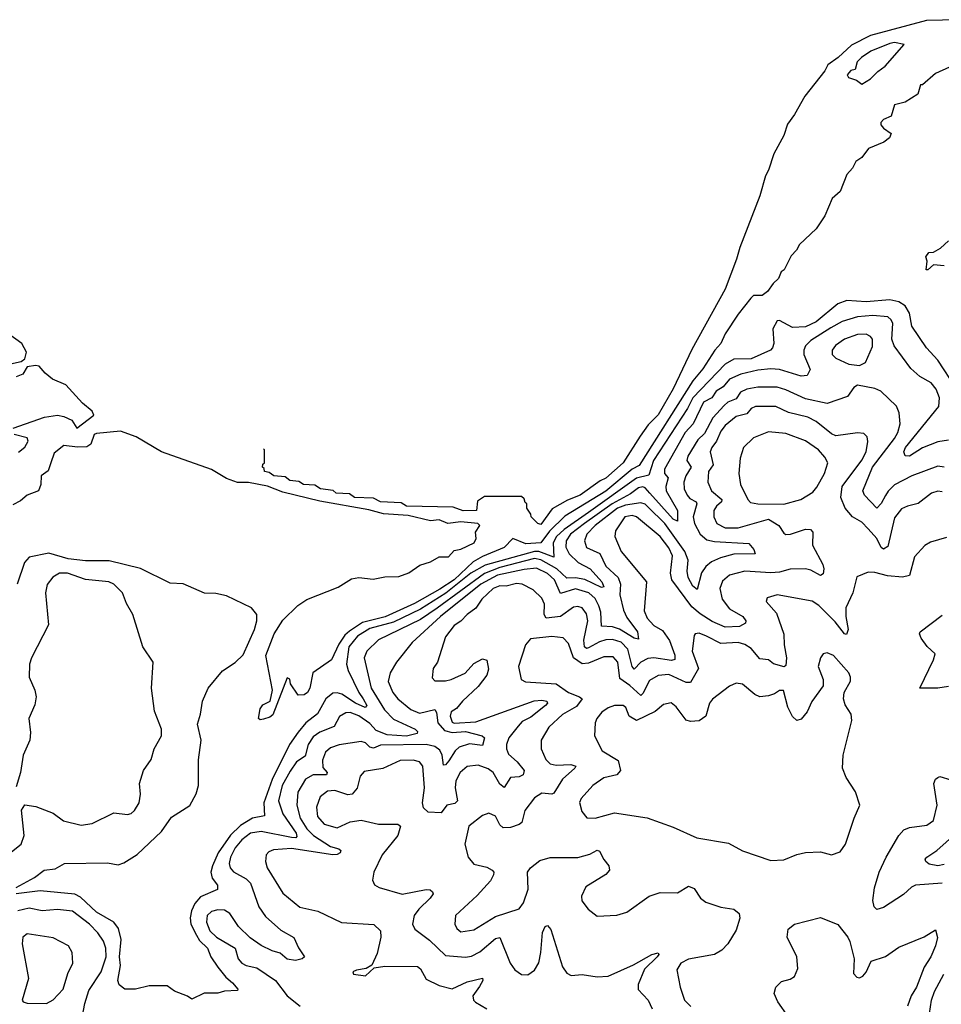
# Model space of a CAD drawing. Extents: x 1603745 to 1745082, y 385868 to 533966.
# Tile 630 of 646: x 1658031 to 1662282, y 515426 to 519970. Entities that reach past the tile are written whole.
import ezdxf

# ---------------------------------------------------------------- set-up
doc = ezdxf.new("R2010")
doc.units = 0

msp = doc.modelspace()

# ---------------------------------------------------------------- linework, layer by layer
at = {"layer": '0CON20XD'}
for points in [[(1662360.2, 519970.2), (1662213.7, 519966.3), (1661955, 519896.9), (1661867.4, 519852.6), (1661805.3, 519795), (1661757.7, 519762.3), (1661745, 519734), (1661652.2, 519617.8), (1661605, 519531.9), (1661571.6, 519488.4), (1661555, 519436), (1661508.8, 519351.2), (1661484.4, 519275), (1661470.5, 519249.5), (1661445, 519156.7), (1661351.7, 518918.3), (1661337.5, 518865), (1661285, 518726.2), (1661131.2, 518448.8), (1661045, 518266.2), (1660975, 518146), (1660930.2, 518099.8), (1660892.2, 518047.8), (1660815, 517924.4), (1660735, 517853.5), (1660708.8, 517841.2), (1660615.8, 517775), (1660558, 517752), (1660487.3, 517712.7), (1660435, 517640), (1660420, 517645), (1660390, 517675), (1660388.3, 517688.3), (1660370, 517715), (1660370, 517735), (1660361.7, 517741.7), (1660358.3, 517758.3), (1660345, 517770), (1660175, 517770), (1660141.7, 517748.3), (1660137.5, 517705), (1660076.4, 517703.6), (1660030.7, 517720.7), (1659815.3, 517724.7), (1659790.7, 517740.7), (1659695, 517744.5), (1659662, 517762), (1659575, 517764.7), (1659551.2, 517781.2), (1659490, 517785), (1659477, 517797), (1659417.5, 517805), (1659392, 517822), (1659340, 517825), (1659318.8, 517838.8), (1659276.1, 517843.9), (1659255, 517860), (1659202.5, 517865), (1659180.7, 517880.7), (1659160, 517885), (1659158.3, 517898.3), (1659150, 517905), (1659151.7, 517918.3), (1659160, 517925), (1659160, 517985), (1659155.5, 517988.6)], [(1661915, 519672.5), (1661955, 519696.7), (1661988.3, 519731.7), (1662022.5, 519755), (1662110, 519855), (1662065, 519864.3), (1662045, 519860.4), (1661956.7, 519825), (1661914, 519795), (1661894.2, 519775), (1661885, 519740), (1661864, 519736), (1661847.5, 519715), (1661853, 519703), (1661890.7, 519690.7), (1661915, 519672.5)], [(1662319.3, 519750.7), (1662255, 519722.5), (1662195, 519670), (1662185, 519670), (1662173, 519627), (1662115, 519590), (1662065, 519577.5), (1662050, 519525), (1662015, 519510), (1662003.3, 519495), (1662003.3, 519485), (1662015, 519470), (1662050, 519445), (1662043.3, 519425), (1662016.7, 519405), (1661946.2, 519375), (1661915, 519333.8), (1661886.7, 519315), (1661872.5, 519285), (1661845.8, 519255), (1661815, 519176.7), (1661778.8, 519145), (1661743.8, 519065), (1661703.8, 519005), (1661627.7, 518932.3), (1661613.6, 518906.4), (1661589.3, 518880.7), (1661557.5, 518815), (1661543.6, 518806.4), (1661530, 518775), (1661506.7, 518753.3), (1661480, 518715), (1661455, 518697.5), (1661415, 518697.5), (1661402.5, 518685), (1661345, 518611.2), (1661285, 518520), (1661265.4, 518475), (1661237.3, 518445), (1661181.2, 518358.8), (1661135, 518304.1), (1660888, 517912), (1660855, 517895.7), (1660735, 517793.7), (1660545, 517679.2), (1660475, 517608.8), (1660434.2, 517555.8), (1660365, 517550.9), (1660305, 517575.8), (1660265, 517534.5), (1660165, 517493.1), (1660122.6, 517467.4), (1660035, 517384.4), (1659967.9, 517342.1), (1659851.9, 517275), (1659715.9, 517214.1), (1659612, 517188), (1659551.4, 517148.6), (1659530.4, 517129.6), (1659502.6, 517087.4), (1659468.2, 517015), (1659382.5, 516955), (1659369.2, 516885), (1659358, 516865), (1659343.6, 516853.6), (1659315, 516853.3), (1659280, 516905), (1659277, 516927), (1659265, 516932.5), (1659197.8, 516762.2), (1659185, 516750.6), (1659155, 516741.4), (1659139.3, 516739.3), (1659132, 516745), (1659140.2, 516789.8), (1659152.7, 516807.3), (1659185.5, 516824.5), (1659196.7, 516875), (1659165.6, 517035), (1659204.5, 517135), (1659245, 517198.8), (1659314.2, 517265.8), (1659355, 517293.8), (1659499.3, 517350.7), (1659560.9, 517389.1), (1659595, 517395.6), (1659661.7, 517388.3), (1659715, 517398.1), (1659779.7, 517400.3), (1659825, 517417.5), (1659876.6, 517453.4), (1659925, 517468.2), (1659965, 517490.8), (1660008.9, 517491.1), (1660035, 517521.1), (1660065, 517526.2), (1660127.7, 517555), (1660136.8, 517575), (1660133.3, 517605), (1660152.5, 517635), (1660143.3, 517645), (1660065, 517652.9), (1660005, 517645.7), (1659965, 517662.6), (1659925, 517657.9), (1659822.6, 517682.6), (1659709.2, 517689.2), (1659641.5, 517708.5), (1659415, 517747.9), (1659245, 517789.8), (1659173.2, 517816.8), (1659086.5, 517833.5), (1659035, 517833.5), (1658985, 517853.2), (1658915, 517894.2), (1658685, 517976.1), (1658567.8, 518045), (1658495, 518071), (1658385, 518060.8), (1658374.4, 518055), (1658358.8, 518011.2), (1658341, 517999), (1658297.3, 517997.3), (1658234.4, 518005.6), (1658189.7, 517970.3), (1658174.3, 517924.3), (1658161.4, 517888.6), (1658130, 517865), (1658128.8, 517825), (1658116.7, 517795), (1658065, 517775.8), (1658035, 517748.8), (1657999.3, 517730.7)], [(1662294.6, 518834.6), (1662245, 518838.8), (1662220, 518815), (1662212.5, 518815), (1662216.7, 518855), (1662210, 518875), (1662224.4, 518895.6), (1662245, 518898), (1662277.5, 518915), (1662315, 518950)], [(1662349.5, 518269.5), (1662265, 518399.1), (1662213.1, 518455), (1662145.3, 518555), (1662134.8, 518615), (1662115, 518649), (1662085, 518667.9), (1662045, 518677.8), (1661935, 518668.5), (1661846.4, 518673.6), (1661805, 518659.1), (1661705, 518575.9), (1661655, 518552.5), (1661595, 518549.7), (1661535, 518582.2), (1661525, 518580.6), (1661505, 518543.3), (1661508.5, 518475), (1661503.6, 518455), (1661494.5, 518445), (1661405, 518404.6), (1661325, 518402.8), (1661285, 518380.6), (1661135.1, 518225), (1661110.3, 518175), (1660954.6, 517935), (1660932.4, 517867.6), (1660875, 517854.2), (1660655, 517695.9), (1660542.2, 517617.8), (1660507.3, 517585), (1660491.2, 517555), (1660495, 517489.1), (1660425, 517516.2), (1660405, 517516.3), (1660178, 517452), (1660111.1, 517415), (1659996.7, 517323.3), (1659879.9, 517250.1), (1659755, 517189), (1659645, 517160.3), (1659589.4, 517125), (1659548.2, 517075), (1659538.8, 516995), (1659546.5, 516966.5), (1659594.6, 516864.6), (1659615, 516835.7), (1659632, 516805), (1659623.6, 516796.4), (1659580, 516815), (1659516.7, 516856.7), (1659495, 516863.8), (1659475, 516862.6), (1659443.5, 516835), (1659403.6, 516766.4), (1659351.3, 516725), (1659315, 516682.5), (1659275.7, 516625), (1659195, 516464), (1659156.5, 516355), (1659159.2, 516295), (1659105, 516285.2), (1659048.8, 516251.2), (1659003.2, 516206.8), (1658946.9, 516125), (1658919.5, 516065), (1658912.9, 516035), (1658918.5, 516008.5), (1658942.9, 515975), (1658942.9, 515955), (1658865, 515921.7), (1658838.4, 515891.6), (1658823.5, 515856.5), (1658817.4, 515825), (1658819.6, 515795), (1658845.9, 515745), (1658860.6, 515720.6), (1658896.6, 515685), (1658912, 515645), (1658945, 515597.5), (1658981.3, 515551.3), (1659012.5, 515525), (1659036.7, 515495), (1659035, 515490), (1658975, 515486.7), (1658945, 515477.5), (1658882.3, 515477.7), (1658825, 515448.8), (1658805, 515463.3), (1658745, 515486.2), (1658710.8, 515510.8), (1658628.2, 515511.8), (1658565, 515496.3), (1658515, 515496.4), (1658490, 515515), (1658483.4, 515535), (1658495.6, 515605), (1658491.8, 515645), (1658498.7, 515725), (1658486.7, 515775), (1658465, 515804.7), (1658385, 515851.1), (1658310.5, 515920.5), (1658285, 515933.6), (1658125, 515949.1), (1658015, 515935.6)], [(1662315, 518029.7), (1662265, 518021.4), (1662195, 517993.8), (1662135, 517956.4), (1662115, 517957.5), (1662109.5, 517975), (1662116.2, 517995), (1662270.6, 518185), (1662273.4, 518225), (1662257.7, 518265), (1662235, 518293.5), (1662183.1, 518323.1), (1662140.6, 518360.6), (1662064.8, 518464.8), (1662053.6, 518495), (1662057.9, 518567.9), (1662051.1, 518585), (1662035, 518599.4), (1661965.2, 518605.2), (1661895, 518598.1), (1661825, 518577.6), (1661771.8, 518548.2)], [(1657960, 518375), (1658037.9, 518392.1), (1658054.2, 518405), (1658062.5, 518435), (1658041.2, 518475), (1657975, 518523.3)], [(1661771.8, 518548.2), (1661679.8, 518490.2), (1661655, 518464.5), (1661647.1, 518445), (1661647.4, 518425), (1661676.1, 518355), (1661662.6, 518327.4), (1661635, 518324.2), (1661535, 518356.2), (1661495, 518359.4), (1661435, 518352.4), (1661356.3, 518333.7), (1661305, 518310.4), (1661275.9, 518275), (1661243.8, 518255), (1661223.6, 518225), (1661185, 518204.7), (1661137.4, 518105), (1661100, 518065), (1661004.8, 517895), (1661005.3, 517875), (1661021.1, 517855), (1661011, 517815), (1661013.2, 517795), (1661065.2, 517705), (1661064.4, 517655.6), (1661045, 517664.8), (1660937.6, 517785), (1660915, 517809.5), (1660905, 517813.9), (1660885, 517809.7), (1660848.5, 517781.5), (1660764, 517736), (1660635.4, 517645), (1660572, 517595), (1660550.8, 517565), (1660549.3, 517535), (1660564.8, 517505), (1660606.7, 517465), (1660661.9, 517435), (1660716.6, 517375), (1660725, 517351.9), (1660715, 517349.1), (1660637.2, 517387.2), (1660595, 517394.2), (1660555, 517392.6), (1660509, 517435), (1660435, 517477.1), (1660405, 517483.1), (1660245, 517441.8), (1660175.3, 517414.7), (1659955.8, 517254.2), (1659878.7, 517201.3), (1659685, 517107.7), (1659631.2, 517055), (1659619.6, 517025), (1659652.6, 516885), (1659714, 516785), (1659755, 516741.4), (1659855.4, 516695), (1659866, 516685), (1659863.8, 516675), (1659815, 516663.5), (1659725, 516669.1), (1659675, 516689.7), (1659645, 516722.4), (1659595, 516757), (1659555, 516772.1), (1659535, 516771.1), (1659506.1, 516753.9), (1659481.4, 516708.6), (1659415, 516682.3), (1659385, 516660.3), (1659361.3, 516625), (1659348.2, 516571.8), (1659307.9, 516545), (1659277.8, 516502.2), (1659241.6, 516435), (1659224.5, 516364.5), (1659244.1, 516305), (1659306.7, 516215), (1659309.5, 516200.5), (1659305.1, 516194.9), (1659284.5, 516195.5), (1659145, 516223.8), (1659095, 516215.5), (1659055.2, 516185), (1659025, 516147.5), (1659003.3, 516105), (1658997.5, 516075), (1659001.9, 516055), (1659016.7, 516036.7), (1659075.2, 516005.2), (1659094.7, 515985), (1659134.1, 515875), (1659165, 515831.1), (1659235, 515767.9), (1659294.5, 515734.5), (1659316, 515686), (1659344, 515645), (1659333.8, 515635), (1659302.6, 515627.4), (1659265, 515634.7), (1659232.4, 515662.4), (1659195, 515671.9), (1659145, 515696.8), (1659093.2, 515733.2), (1659040.5, 515785), (1658999.6, 515845), (1658975, 515860.3), (1658945, 515862.6), (1658915, 515854), (1658894.7, 515835), (1658891.6, 515805), (1658907.2, 515765), (1658938.5, 515735), (1659024.5, 515685), (1659038.8, 515635), (1659054.7, 515615), (1659075, 515604.4), (1659123.8, 515593.8), (1659211.1, 515535), (1659264.6, 515465), (1659325, 515416.5)], [(1661905, 518374.4), (1661931.4, 518388.6), (1661965, 518461.2), (1661964.6, 518495), (1661955, 518508.8), (1661935, 518518.2), (1661895, 518517.2), (1661835, 518495.3), (1661793.4, 518466.6), (1661778.2, 518445), (1661778.5, 518425), (1661795, 518408.5), (1661855, 518380.8), (1661905, 518374.4)], [(1658001.2, 518085), (1658145, 518136.2), (1658205, 518145.4), (1658235, 518139.2), (1658271.8, 518121.8), (1658295, 518084.7), (1658372.8, 518145), (1658365, 518163.8), (1658320.9, 518200.9), (1658243.3, 518285), (1658181.7, 518311.8), (1658148.2, 518338.2), (1658120.5, 518370.5), (1658103.9, 518373.9), (1658065, 518367.8), (1658045, 518334.4), (1658015, 518321.9)], [(1662025, 517773.6), (1662005, 517736.9), (1661985, 517715.6), (1661927.5, 517775), (1661919.2, 517795), (1661963.9, 517905), (1662065, 518037.5), (1662080.8, 518065), (1662092.2, 518105), (1662087.7, 518155), (1662075, 518187.1), (1662002, 518255), (1661975, 518268.6), (1661895, 518282.9), (1661877.9, 518272.1), (1661849.2, 518230.8), (1661755, 518199.3), (1661655, 518220.6), (1661565, 518262.4), (1661525, 518274.3), (1661435, 518274.3), (1661385, 518264.3), (1661355, 518250.7), (1661335, 518220.5), (1661297.7, 518205), (1661279.9, 518190.1), (1661227.4, 518132.6), (1661189.2, 518060.8), (1661159.1, 518030.9), (1661113.2, 517955), (1661108.6, 517935), (1661127.6, 517905), (1661103.5, 517865), (1661094.8, 517835), (1661095.3, 517805), (1661108.8, 517775), (1661121.1, 517761.1), (1661150.4, 517745), (1661154.2, 517735), (1661137.5, 517675), (1661143.2, 517645), (1661170, 517595), (1661200.2, 517570.2), (1661235, 517561.7), (1661393.3, 517553.3), (1661417.3, 517525), (1661423.3, 517505), (1661325, 517503.4), (1661262.8, 517487.2), (1661221.6, 517468.4), (1661195, 517446.5), (1661175, 517417.1), (1661155, 517340), (1661135, 517356.1), (1661114.5, 517395), (1661109.5, 517425), (1661114, 517475), (1661098.5, 517515), (1661006.2, 517645), (1660930.2, 517720.2), (1660915, 517733.9), (1660895, 517740.9), (1660825, 517730.2), (1660788.3, 517715), (1660685.2, 517635), (1660646.9, 517595), (1660635.9, 517565), (1660645, 517533.8), (1660706.6, 517506.6), (1660735, 517448), (1660791.3, 517395), (1660801.2, 517365), (1660798.9, 517315), (1660815.6, 517245), (1660831.2, 517211.2), (1660880.2, 517145), (1660885, 517111.1), (1660865, 517116.4), (1660797.4, 517157.4), (1660765, 517167.9), (1660715, 517171.5), (1660710.9, 517235), (1660701.9, 517265), (1660685, 517298.7), (1660655.6, 517325.6), (1660595, 517343), (1660525, 517321.8), (1660497.6, 517385), (1660465, 517414.2), (1660415, 517438.9), (1660357.9, 517432.1), (1660235, 517406.1), (1660157.4, 517365), (1659971.9, 517215), (1659841.5, 517095), (1659768.2, 517005), (1659739.4, 516955), (1659730.2, 516915), (1659751.7, 516865), (1659775, 516835.3), (1659835, 516786.9), (1659875, 516768.9), (1659945, 516786.9), (1659953.3, 516773.3), (1659958.9, 516725), (1659989.7, 516689.7), (1660025, 516679.6), (1660087.1, 516685), (1660163.3, 516665), (1660175, 516656.2), (1660165, 516620.8), (1660105, 516627.3), (1660057.7, 516612.3), (1660039.1, 516595), (1660009.8, 516550.2), (1659995, 516530.9), (1659985, 516528.8), (1659978.8, 516575), (1659968.3, 516598.3), (1659945.1, 516615.1), (1659905, 516624.3), (1659695, 516622.2), (1659662.1, 516607.9), (1659645, 516612.9), (1659625, 516632.5), (1659605, 516638.1), (1659505, 516623.2), (1659465, 516609.1), (1659441, 516589), (1659427.2, 516552.8), (1659429.2, 516519.2), (1659449.5, 516495), (1659445.7, 516485), (1659385, 516484.7), (1659348.5, 516465), (1659314.3, 516405), (1659308.8, 516345), (1659323.8, 516285), (1659354.5, 516235), (1659385.7, 516205.7), (1659465, 516153.9), (1659503.2, 516143.2), (1659511.9, 516135), (1659509.4, 516125), (1659495, 516116.9), (1659475, 516116.2), (1659285, 516144.4), (1659200.9, 516139.1), (1659180, 516130), (1659167.8, 516115), (1659163.8, 516085), (1659172.3, 516055), (1659245, 515938.1), (1659323.6, 515873.6), (1659405.4, 515855.4), (1659515, 515803.5), (1659663.9, 515793.9), (1659695.4, 515765.4), (1659696.9, 515735), (1659679.1, 515660.9), (1659654.2, 515605.8), (1659629.2, 515590.8), (1659585, 515583.8), (1659567.5, 515575), (1659570, 515565), (1659625, 515556.7), (1659666, 515594), (1659715, 515601.9), (1659865, 515600), (1659879.7, 515589.7), (1659905, 515542.2), (1659965, 515512.3), (1660025, 515497.7), (1660095, 515529.7), (1660165, 515547.1), (1660166.7, 515535), (1660151.5, 515508.5), (1660120.9, 515465), (1660124.6, 515445), (1660133.6, 515435), (1660185.5, 515405)], [(1662285, 517790.8), (1662265, 517794.6), (1662235.8, 517784.2), (1662175, 517737.1), (1662125, 517724.7), (1662097.6, 517712.4), (1662065, 517670.6), (1662035, 517538.1), (1662015, 517527.1), (1662004.1, 517534.1), (1661984.2, 517575), (1661945, 517620.7), (1661915, 517650.4), (1661872.5, 517675), (1661837.5, 517715), (1661818, 517765), (1661824.7, 517815), (1661915, 517937.8), (1661935.7, 517975), (1661943, 518023), (1661939.4, 518045), (1661925, 518060.6), (1661895, 518063.5), (1661795, 518050), (1661775, 518058.7), (1661705, 518115.7), (1661666.2, 518136.2), (1661577.6, 518157.6), (1661518.8, 518185), (1661425, 518184.3), (1661405, 518175.9), (1661385, 518150.6), (1661335, 518138.1), (1661285, 518096.9), (1661265, 518071.5), (1661245.5, 518025.5)], [(1661555, 517734.2), (1661634.4, 517755.6), (1661689.7, 517790.3), (1661708.1, 517811.9), (1661742.2, 517875), (1661758.7, 517925), (1661745, 517951.5), (1661715, 517985.4), (1661655, 518026.1), (1661565, 518059.6), (1661485, 518068), (1661415, 518040.9), (1661370, 517995), (1661353.8, 517946.2), (1661347.8, 517875), (1661355.8, 517824.2), (1661388.9, 517755), (1661401.5, 517741.5), (1661435, 517735.4), (1661555, 517734.2)], [(1658025.9, 517974.1), (1658055, 517997.5), (1658070, 518025), (1658065, 518040), (1658005, 518056)], [(1661245.5, 518025.5), (1661222.5, 517995), (1661215.3, 517975), (1661229.7, 517915), (1661207.6, 517885), (1661204.1, 517835), (1661222.1, 517795), (1661268.6, 517755), (1661267.4, 517745), (1661244.1, 517725), (1661232.5, 517705), (1661232.4, 517675), (1661245.7, 517645.7), (1661285, 517625.7), (1661345, 517624.2), (1661485, 517665.2), (1661532.1, 517635), (1661555, 517600), (1661564.5, 517594.5), (1661586.7, 517595), (1661655, 517618.5), (1661677.8, 517617.8), (1661688.9, 517605), (1661687.3, 517545), (1661735, 517455.7), (1661739.4, 517435), (1661736.8, 517413.2), (1661725, 517405.6), (1661679.5, 517429.5), (1661655, 517435.8), (1661585, 517433.5), (1661535, 517419.8), (1661495, 517417), (1661374.8, 517425.2), (1661305, 517406), (1661271.9, 517378.1), (1661260, 517345), (1661270.8, 517295), (1661305, 517251.2), (1661366.9, 517215), (1661380, 517195), (1661377.8, 517185), (1661351.2, 517168.8), (1661285, 517165.9), (1661225, 517193.3), (1661168.7, 517228.7), (1661130.5, 517260.5), (1661038.8, 517385), (1661032.9, 517415), (1661042.3, 517495), (1661025, 517532), (1660985.2, 517585), (1660875, 517675.6), (1660855, 517682.4), (1660822, 517675), (1660778.2, 517611.8), (1660775.4, 517585), (1660805.5, 517515), (1660922.2, 517375), (1660911.2, 517241.2), (1660925, 517207.5), (1660955.6, 517174.4), (1660995, 517151.2), (1661027.6, 517105), (1661053.1, 517036.9), (1661053, 517017), (1661036.6, 517013.4), (1660955, 517024.5), (1660928.1, 517021.9), (1660895.2, 517005), (1660865, 516972.1), (1660855, 516984.4), (1660836.1, 517065), (1660805, 517096.5), (1660765, 517108.9), (1660735, 517108.4), (1660705, 517099.4), (1660655, 517070.4), (1660645, 517068.2), (1660636.6, 517075), (1660633.4, 517106.6), (1660651.7, 517195), (1660645, 517227.8), (1660625, 517255.9), (1660605, 517262.5), (1660585, 517259.4), (1660525, 517215.2), (1660458.6, 517208.6), (1660450.2, 517225), (1660452, 517272), (1660439.6, 517299.6), (1660399.5, 517339.5), (1660348.6, 517365), (1660322.5, 517367.5), (1660275, 517356.4), (1660245, 517356.5), (1660214.6, 517345), (1660161.8, 517295), (1660135, 517253.6), (1660094.5, 517225), (1660065.3, 517194.7), (1660035, 517174.4), (1659995, 517121.4), (1659957.5, 517005), (1659937.8, 516975), (1659932.7, 516932.7), (1659945, 516919.2), (1659995, 516919), (1660021.1, 516925), (1660085, 516954.1), (1660125, 516998.8), (1660165, 517019.6), (1660185, 517014.2), (1660193.3, 516973.3), (1660184.8, 516945), (1660145, 516891.9), (1660072.4, 516825), (1660045, 516790.7), (1660021.4, 516775), (1660016.7, 516755), (1660025, 516728.5), (1660035, 516722.7), (1660135, 516729.3), (1660403.5, 516826.5), (1660439.2, 516829.2), (1660461.4, 516825), (1660464.5, 516815), (1660456.7, 516805), (1660388.3, 516751.7), (1660349.1, 516730.9), (1660330.4, 516709.6), (1660286.7, 516655), (1660275.9, 516625), (1660276, 516605), (1660285, 516580.9), (1660324.7, 516545), (1660356.9, 516505), (1660352.7, 516485), (1660335, 516475.3), (1660295, 516472), (1660265, 516425.8), (1660245, 516442.5), (1660214, 516495), (1660191.9, 516511.9), (1660145, 516529.7), (1660095, 516523.4), (1660062.2, 516495), (1660042.5, 516457.5), (1660038.7, 516425), (1660050.7, 516365), (1660037.2, 516352.8), (1660001.1, 516345), (1659975, 516310), (1659915, 516313.3), (1659892.9, 516332.9), (1659889.2, 516355), (1659897.9, 516425), (1659889.6, 516525), (1659875, 516544.5), (1659845, 516553.3), (1659785, 516551.8), (1659706, 516514), (1659620.2, 516499.8), (1659600.7, 516479.3), (1659586.8, 516423.2), (1659564.5, 516395.5), (1659545, 516392.6), (1659485, 516413), (1659451.2, 516408.8), (1659416.7, 516383.3), (1659399.8, 516335), (1659405, 516291.9), (1659435, 516257.8), (1659495, 516240.8), (1659555, 516267.9), (1659605.9, 516275.9), (1659685, 516256.5), (1659775, 516257.5), (1659787.6, 516247.6), (1659775.4, 516205), (1659701.9, 516115), (1659664, 516035), (1659658.6, 515998.6), (1659667.9, 515977.9), (1659688.8, 515965), (1659795, 515934.7), (1659905.3, 515955.3), (1659924.5, 515954.5), (1659935.5, 515945.5), (1659937.1, 515935), (1659924.4, 515915), (1659871.2, 515865), (1659850, 515835), (1659842.8, 515795), (1659853.3, 515773.3), (1659921.5, 515721.5), (1659995, 515650.5), (1660086.4, 515643.6), (1660115, 515648.7), (1660152.7, 515667.3), (1660225, 515730.3), (1660245, 515733.5), (1660293.6, 515615), (1660315, 515584.2), (1660345, 515562.9), (1660375, 515561.4), (1660405, 515582.9), (1660425, 515618), (1660435.2, 515664.8), (1660442.8, 515757.2), (1660455, 515784.2), (1660465, 515790), (1660480.5, 515770.5), (1660535, 515598.8), (1660555, 515569.2), (1660575, 515559.4), (1660625, 515563.1), (1660695, 515552.3), (1660745, 515556.2), (1660862.4, 515607.6), (1660946.2, 515655), (1660975, 515663.3), (1660979.2, 515655), (1660971.4, 515645), (1660912.2, 515587.8), (1660882.7, 515517.3), (1660883.8, 515493.8), (1660929.6, 515445), (1660948.1, 515405)], [(1662294.4, 517905), (1662265, 517909.5), (1662145, 517864.7), (1662065, 517823.4), (1662036.1, 517793.9), (1662025, 517773.6)], [(1662305, 517580.6), (1662231.3, 517558.7), (1662206.1, 517543.9), (1662158.3, 517491.7), (1662135.6, 517405), (1662102, 517398), (1662033.2, 517403.2), (1661975, 517419.4), (1661945, 517420), (1661891.4, 517398.6), (1661873.2, 517325), (1661841.7, 517255), (1661840.9, 517215), (1661851.9, 517155), (1661845, 517132.2), (1661835, 517135.4), (1661791.6, 517191.6), (1661716.6, 517266.6), (1661686.1, 517286.1), (1661525, 517316.4), (1661478.3, 517301.7), (1661474.4, 517285), (1661520.9, 517230.9), (1661554.8, 517134.8), (1661556.4, 517085), (1661567.7, 517025), (1661565, 516988.8), (1661556.5, 516983.5), (1661507.1, 516997.1), (1661485, 517016.4), (1661445, 517019.6), (1661405, 517068.7), (1661375, 517086.6), (1661345, 517095.7), (1661265, 517091.8), (1661198.9, 517125), (1661165, 517138.5), (1661146.7, 517135), (1661142, 517128), (1661132, 517055), (1661161.4, 516975), (1661125, 516911.5), (1661105, 516911.6), (1661025, 516947.9), (1660975, 516943.7), (1660935, 516920.7), (1660905, 516860), (1660895, 516851.8), (1660845, 516897.6), (1660799.1, 516929.1), (1660788.9, 517005), (1660768.8, 517028.8), (1660725, 517030), (1660655, 517000.4), (1660625, 516998), (1660584.6, 517024.6), (1660561.5, 517091.5), (1660537, 517117), (1660485, 517123.6), (1660386.7, 517113.3), (1660364.5, 517085.5), (1660331.5, 516985), (1660344.3, 516924.3), (1660363.8, 516913.8), (1660504.8, 516904.8), (1660561.8, 516865), (1660613.1, 516845), (1660624.4, 516835), (1660598.9, 516801.1), (1660535, 516763.3), (1660471.5, 516705), (1660435.6, 516645), (1660435.6, 516605), (1660458.2, 516555), (1660477.8, 516535), (1660505, 516529.5), (1660573.1, 516533.1), (1660595.6, 516525), (1660591.8, 516515), (1660535, 516464.7), (1660495, 516400.8), (1660485, 516396.2), (1660439.1, 516400.9), (1660405, 516378.5), (1660360.1, 516319.9), (1660346.6, 516265), (1660334.8, 516255.2), (1660295, 516241.6), (1660260.6, 516240.6), (1660245, 516254.3), (1660225, 516294.2), (1660195, 516307.5), (1660165, 516298), (1660102.7, 516247.3), (1660084, 516165), (1660098.8, 516105), (1660125, 516073.1), (1660185, 516058.6), (1660210, 516045), (1660218, 516035), (1660216.7, 516023.3), (1660202.9, 515995), (1660141.4, 515928.6), (1660040.9, 515835), (1660037.1, 515795), (1660046.4, 515775), (1660065, 515760.8), (1660125, 515770), (1660225, 515830.6), (1660335, 515866.7), (1660355, 515894), (1660376.8, 515956.8), (1660372.9, 516035), (1660386.9, 516055), (1660430.4, 516089.6), (1660477.1, 516102.9), (1660605, 516103.7), (1660661.1, 516118.9), (1660695, 516137.1), (1660705, 516132.5), (1660725, 516093.8), (1660748.8, 516065), (1660751.2, 516045), (1660733.8, 516025), (1660641.7, 515968.3), (1660622.1, 515925), (1660623.3, 515903.3), (1660652.9, 515865), (1660695, 515833.3), (1660785, 515837.8), (1660831.2, 515851.2), (1660934.4, 515925.6), (1660985, 515941.9), (1661065, 515940.5), (1661115, 515971.2), (1661141.1, 515961.1), (1661170.6, 515915), (1661195, 515897.8), (1661265, 515873.5), (1661325, 515864.3), (1661348.6, 515845), (1661353, 515823), (1661335, 515768), (1661296.7, 515705), (1661270, 515675), (1661235, 515655.4), (1661115, 515634.8), (1661080.4, 515615), (1661061.5, 515585), (1661076.7, 515505), (1661096.9, 515445), (1661125.6, 515415)], [(1659061.1, 517038.9), (1659113.6, 517155), (1659124.8, 517195), (1659124.7, 517225), (1659100.5, 517255), (1658985, 517310.6), (1658935, 517321.6), (1658883, 517323), (1658785, 517367.2), (1658725, 517369.6), (1658587.2, 517437.2), (1658442.9, 517472.9), (1658335, 517473.4), (1658255, 517482.1), (1658165, 517508.4), (1658075, 517490), (1658053.3, 517465), (1658018.5, 517365)], [(1657915, 516068.5), (1658037.8, 516165), (1658051.5, 516205), (1658038.3, 516321.7), (1658053.9, 516346.1), (1658105, 516338.1), (1658185, 516307.8), (1658232.2, 516272.2), (1658315, 516251.9), (1658365, 516260.8), (1658465, 516309.2), (1658527.7, 516302.3), (1658545, 516306.7), (1658559.7, 516320.3), (1658582, 516355), (1658588.1, 516395), (1658582.7, 516445), (1658601.8, 516505), (1658637.5, 516555), (1658651.5, 516605), (1658684.5, 516665), (1658684.4, 516695), (1658651.9, 516778.1), (1658639.1, 516885), (1658645.8, 517005), (1658598.6, 517075), (1658552.5, 517225), (1658523.1, 517275), (1658504.2, 517325), (1658465.7, 517365), (1658441.2, 517375), (1658335, 517386), (1658251.2, 517415), (1658215, 517415.8), (1658183.1, 517396.9), (1658157, 517363), (1658150.5, 517325), (1658163.1, 517176.9), (1658085, 517024.2), (1658076.1, 516995), (1658074.6, 516935), (1658100.5, 516875), (1658106.9, 516845), (1658101.3, 516808.7), (1658072.3, 516745), (1658080.8, 516680.8), (1658077.9, 516645), (1658046.5, 516575), (1658034.3, 516495), (1658015, 516430)], [(1662315, 516893.2), (1662265, 516884.8), (1662182.5, 516885), (1662245.9, 517015), (1662253.6, 517043.6), (1662216.6, 517076.6), (1662189.2, 517115), (1662181.6, 517135), (1662184.7, 517145), (1662285, 517222.2)], [(1658013.8, 515965), (1658098.6, 516011.4), (1658143.3, 516045), (1658195, 516051.4), (1658237.5, 516075), (1658435, 516078.1), (1658485, 516070), (1658511.2, 516078.8), (1658572.1, 516117.9), (1658685, 516223.8), (1658731, 516289), (1658815, 516344.1), (1658845, 516397.1), (1658855.5, 516435), (1658855.6, 516554.4), (1658867.6, 516645), (1658851.5, 516718.5), (1658865.3, 516765), (1658873.4, 516825), (1658900.3, 516885), (1658966.2, 516965), (1659025, 517003.3), (1659061.1, 517038.9)], [(1661495, 516090), (1661555, 516092.9), (1661615, 516117.5), (1661655, 516125.8), (1661725, 516129.2), (1661775, 516116), (1661815, 516130), (1661839.4, 516165), (1661879.2, 516285), (1661906.2, 516345), (1661885.9, 516405.9), (1661842.3, 516472.3), (1661826.4, 516516.4), (1661828.6, 516575), (1661869.4, 516735), (1661865.7, 516765), (1661838.7, 516808.7), (1661830, 516835), (1661834.3, 516865), (1661862.2, 516917.8), (1661862.9, 516935), (1661854.4, 516955), (1661785, 517035.7), (1661755, 517048.6), (1661737.3, 517042.7), (1661723.8, 517025), (1661714.2, 516985), (1661736, 516925), (1661736, 516895), (1661685, 516823.8), (1661662.5, 516775), (1661635, 516741.2), (1661615, 516736.2), (1661595, 516753.8), (1661573.1, 516796.9), (1661554.2, 516874.2), (1661535, 516874.2), (1661511.7, 516858.3), (1661485, 516850), (1661445, 516845.5), (1661420.8, 516855), (1661365, 516902.9), (1661335, 516908.1), (1661305, 516894.4), (1661226.4, 516833.6), (1661212.2, 516815), (1661195, 516756), (1661165.4, 516734.6), (1661125, 516731.8), (1661105, 516736.9), (1661058.6, 516798.6), (1661035, 516816.9), (1661000.2, 516809.8), (1660962.3, 516777.8), (1660875, 516735.3), (1660842.3, 516755), (1660826.5, 516795), (1660815, 516804.4), (1660775, 516804.4), (1660745, 516793.5), (1660716.3, 516773.7), (1660692.9, 516745), (1660685.5, 516725), (1660682, 516665), (1660718.1, 516595), (1660791.1, 516551.1), (1660802.7, 516505), (1660785.7, 516484.3), (1660725, 516470.8), (1660674.2, 516435.8), (1660620.6, 516375), (1660612.4, 516357.6), (1660624, 516315), (1660646.6, 516286.6), (1660685, 516284.6), (1660775, 516308.8), (1660925, 516286.5), (1661045, 516242.9), (1661154.6, 516194.6), (1661300.3, 516170.3), (1661365, 516134.4), (1661495, 516090)], [(1662285, 515984.3), (1662162.5, 515975), (1662143.8, 515966.2), (1662107.9, 515932.1), (1662015, 515873.3), (1661985, 515862.9), (1661971.5, 515875), (1661965.4, 515905), (1661973.7, 515963.7), (1661995.4, 516035), (1662026.6, 516105), (1662085, 516205.6), (1662108.7, 516231.3), (1662135, 516242.3), (1662215, 516252.1), (1662245.3, 516274.7), (1662262.6, 516345), (1662247.7, 516445), (1662254.5, 516465), (1662265, 516473.3), (1662275, 516477.3), (1662325, 516462.4)], [(1662295, 516071.2), (1662265.2, 516064.8), (1662225, 516072.7), (1662210, 516085), (1662207.5, 516095), (1662214.6, 516105.4), (1662261.1, 516135), (1662347.6, 516212.4)], [(1658276, 515135), (1658331, 515429), (1658349.7, 515490.3), (1658405.8, 515575), (1658429.1, 515645), (1658427.5, 515685), (1658417, 515717), (1658390.9, 515755), (1658352.4, 515795), (1658275, 515855.3), (1658205, 515862.8), (1658135, 515857.6), (1658075, 515868.9), (1658022.4, 515857.6)], [(1661575, 515370), (1661527, 515437), (1661510, 515475), (1661518.8, 515505), (1661545, 515531.2), (1661585, 515541.2), (1661605, 515553.8), (1661619.5, 515590.5), (1661616, 515645), (1661570, 515735), (1661575, 515772.5), (1661605, 515796), (1661725, 515826), (1661805, 515793.8), (1661850, 515735), (1661860, 515715), (1661879.2, 515635), (1661877.3, 515567.3), (1661891.3, 515551.3), (1661905, 515547.5), (1661920, 515555), (1661935, 515574), (1661958.8, 515625), (1662025, 515646.9), (1662085, 515689.4), (1662202.7, 515737.3), (1662255, 515770), (1662264.1, 515734.1), (1662255.6, 515695), (1662233.3, 515645), (1662203, 515597), (1662167.8, 515505), (1662143.4, 515465), (1662125, 515417.5)], [(1658155, 515430), (1658185, 515445.8), (1658231.2, 515495), (1658252.3, 515567.7), (1658276.5, 515615), (1658273.1, 515665), (1658255.5, 515695.5), (1658185, 515732.2), (1658065, 515750.6), (1658045.7, 515735), (1658041.5, 515705), (1658070.9, 515545), (1658041.9, 515445), (1658046.8, 515436.8), (1658065, 515430.6), (1658155, 515430)], [(1662226.9, 515383.1), (1662236.5, 515445), (1662250.5, 515485), (1662292.6, 515565)]]:
    msp.add_lwpolyline(points, dxfattribs=at)

doc.saveas('drawing.dxf')
